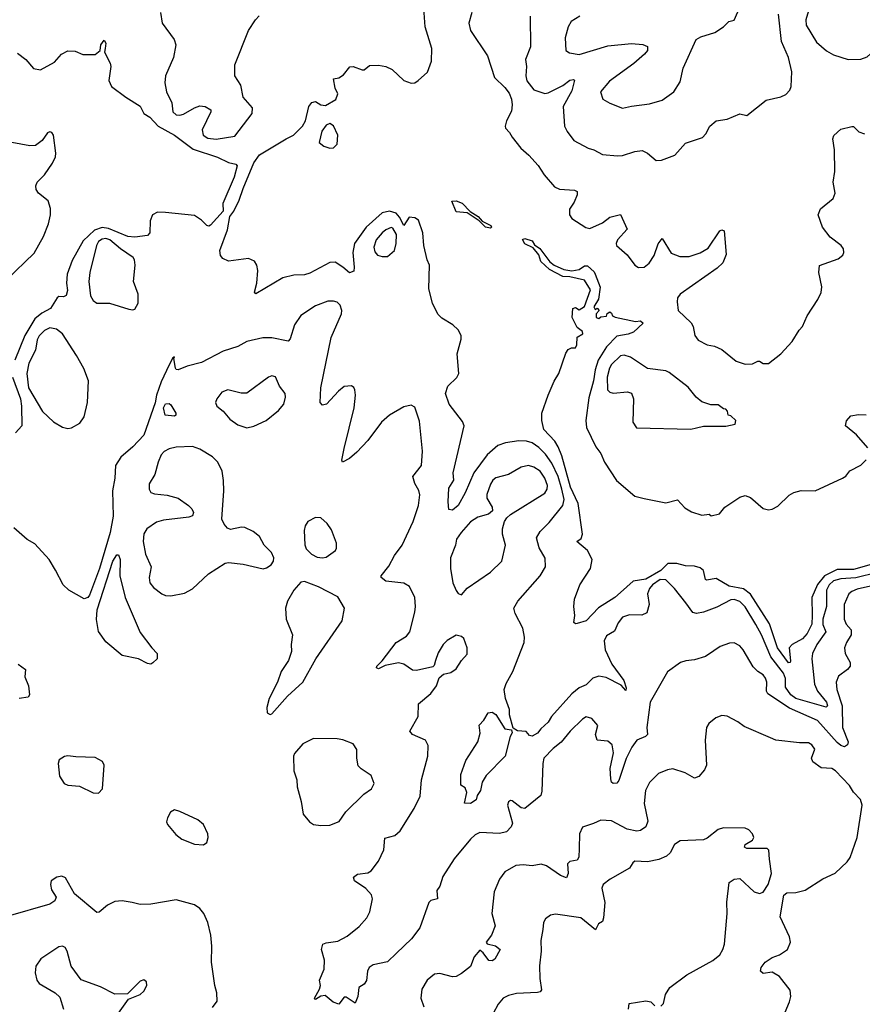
# Model space of a CAD drawing. Extents: x 1603745 to 1745082, y 385868 to 533966.
# Tile 616 of 646: x 1665898 to 1670564, y 499921 to 505375. Entities that reach past the tile are written whole.
import ezdxf

# ---------------------------------------------------------------- set-up
doc = ezdxf.new("R2010")
doc.units = 0

msp = doc.modelspace()

# ---------------------------------------------------------------- linework, layer by layer
at = {"layer": '0CON20XD'}
for points in [[(1668900.3, 502775), (1668879.9, 502845), (1668845, 502919.4), (1668809.2, 502969.2), (1668772.8, 503005), (1668735, 503031.6), (1668705, 503041.4), (1668662.6, 503042.6), (1668588, 503032), (1668545, 503016), (1668485.8, 502964.2), (1668413.5, 502865), (1668365.5, 502754.5), (1668325, 502684.4), (1668295, 502658), (1668275, 502662.5), (1668270, 502705), (1668275, 502780), (1668301.4, 502825), (1668298.2, 502865), (1668358.2, 503125), (1668350.2, 503150.2), (1668275.7, 503245), (1668256, 503305), (1668268.8, 503345), (1668317.7, 503392.3), (1668330, 503415), (1668320, 503525), (1668343.3, 503605), (1668343.3, 503625), (1668325, 503656.7), (1668296.7, 503685), (1668235, 503722.5), (1668213.8, 503743.8), (1668183.3, 503805), (1668163.3, 503885), (1668167.5, 504015), (1668154.3, 504045), (1668136, 504125), (1668130, 504195), (1668106.4, 504265), (1668085, 504278.4), (1668055, 504281.9), (1668025, 504234.2), (1668001.9, 504281.9), (1667982.6, 504302.6), (1667945, 504315.2), (1667905, 504304.4), (1667817.1, 504225), (1667752.7, 504135), (1667742.4, 504085), (1667750.9, 504005), (1667748.2, 503981.8), (1667725, 503972.5), (1667687.5, 504005), (1667645, 504031.3), (1667615, 504030), (1667505, 503970.4), (1667475, 503962.3), (1667415, 503960), (1667354.4, 503945.6), (1667205, 503856.7), (1667198.8, 503865), (1667211.9, 503915), (1667215.7, 503985), (1667210.8, 504015), (1667197.8, 504037.8), (1667165, 504051.4), (1667055, 504038.2), (1667022.6, 504052.6), (1667009.5, 504069.5), (1667006, 504096), (1667049.2, 504210.8), (1667062, 504285), (1667084.1, 504315), (1667114, 504375), (1667135, 504440.2), (1667195, 504582.8), (1667225, 504626), (1667373.6, 504715), (1667413.7, 504736.3), (1667464.8, 504785.2), (1667480, 504815), (1667498.8, 504895), (1667515, 504916.7), (1667535, 504922.5), (1667565, 504903.3), (1667590.7, 504899.3), (1667647.7, 504932.3), (1667659.5, 504965), (1667645.4, 504995), (1667635, 505047.5), (1667665, 505053.8), (1667690.5, 505069.5), (1667726.4, 505113.6), (1667745, 505116.7), (1667795, 505096.7), (1667805, 505097.5), (1667835, 505122), (1667885, 505123.1), (1667925, 505116.7), (1667959.8, 505099.8), (1668025, 505038), (1668065, 505023.8), (1668085, 505026.2), (1668105, 505037.5), (1668155.4, 505085), (1668178.5, 505145), (1668179.7, 505215), (1668143.6, 505336.4), (1668133.1, 505465)], [(1666676.7, 505415), (1666686.4, 505356.4), (1666753.3, 505265), (1666763.3, 505235), (1666750, 505165), (1666705.5, 505065), (1666701.1, 505025), (1666710, 504975), (1666740.5, 504915), (1666745.6, 504865), (1666765, 504847.5), (1666785, 504845.4), (1666805, 504851.5), (1666865, 504887.7), (1666895, 504897.8), (1666925, 504894.4), (1666955.7, 504875.7), (1666956, 504865), (1666909.1, 504765), (1666914.7, 504735), (1666939.7, 504719.7), (1666985, 504713.3), (1667090, 504730), (1667185.4, 504855), (1667187.7, 504887.7), (1667136.2, 504945), (1667121.7, 505011.7), (1667090, 505065), (1667088.8, 505125), (1667164, 505315), (1667203.3, 505375), (1667224.1, 505395.9)], [(1668401.2, 505415), (1668385.8, 505355), (1668394.3, 505315), (1668488.9, 505175), (1668527.5, 505055), (1668585, 505000), (1668608.1, 504968.1), (1668621.6, 504935), (1668624.2, 504904.2), (1668620.9, 504869.1), (1668594.2, 504815), (1668586.7, 504785), (1668587.5, 504775), (1668610.5, 504750.5), (1668624, 504725), (1668672.8, 504662.8), (1668717.1, 504625), (1668768.3, 504568.3), (1668801.4, 504515), (1668859.1, 504449.1), (1668886.1, 504436.1), (1668970.8, 504430.8), (1668984, 504424), (1668984.3, 504405), (1668968.9, 504365), (1668941.5, 504325), (1668942.5, 504295), (1668954.6, 504274.6), (1669033.6, 504223.6), (1669055, 504218.5), (1669125, 504249.6), (1669165, 504280.9), (1669225.6, 504295.6), (1669261.2, 504215), (1669208.6, 504155), (1669200, 504135), (1669203.3, 504125), (1669261.7, 504071.7), (1669304.6, 504014.6), (1669325, 504003.1), (1669355, 504004.4), (1669383.6, 504026.4), (1669410.5, 504069.5), (1669434.2, 504134.2), (1669455, 504163.8), (1669505, 504082.5), (1669554, 504064), (1669605, 504064.1), (1669666.3, 504083.7), (1669710.6, 504109.4), (1669774.2, 504205), (1669785, 504210.8), (1669798, 504205), (1669810, 504075), (1669790.9, 504029.1), (1669760.6, 503999.4), (1669555, 503855.6), (1669541.1, 503835), (1669537.8, 503812.2), (1669544.6, 503765), (1669616, 503696), (1669626.9, 503675), (1669635.8, 503625), (1669655, 503599.2), (1669705, 503574), (1669745, 503566.2), (1669785, 503548.8), (1669865, 503483.8), (1669915, 503466.2), (1669955, 503468.8), (1669985, 503483.3), (1669995, 503483.3), (1670015, 503470), (1670045, 503470), (1670112.5, 503525), (1670175, 503592.5), (1670213.9, 503656.1), (1670232.5, 503675), (1670258.8, 503735), (1670318, 503825), (1670335.7, 503864.3), (1670340, 503895), (1670322.9, 503975), (1670325.9, 504014.1), (1670429.1, 504050.9), (1670455, 504070), (1670461.2, 504085), (1670458.8, 504105), (1670446.2, 504125), (1670385, 504170), (1670343.8, 504225), (1670318.8, 504295), (1670332.3, 504327.7), (1670402.5, 504385), (1670412.5, 504415), (1670402.5, 504475), (1670411.2, 504535), (1670410, 504655), (1670401.3, 504715), (1670405.8, 504734.2), (1670445, 504768.5), (1670505, 504783.8), (1670515, 504783.3), (1670545, 504753.8), (1670575, 504742)], [(1669000, 505395), (1668951.9, 505365), (1668934.5, 505335), (1668919.1, 505275), (1668921.2, 505205), (1668941.7, 505191.7), (1668995, 505182), (1669155, 505230.3), (1669285, 505243.4), (1669348.3, 505238.3), (1669375, 505226), (1669374.2, 505205), (1669358.1, 505185), (1669298.2, 505131.8), (1669164.3, 505035), (1669114.3, 504975), (1669127.5, 504935), (1669165, 504911.9), (1669235, 504884.2), (1669285, 504895.8), (1669385, 504908.1), (1669455, 504928.6), (1669520, 504975), (1669555, 505031.2), (1669572.6, 505107.4), (1669644.5, 505265.5), (1669669.1, 505280.9), (1669746.4, 505303.6), (1669794.5, 505335.5), (1669823.8, 505365), (1669855, 505373.3), (1669875, 505419.2)], [(1670265.5, 505425), (1670251.1, 505375), (1670252.7, 505345), (1670309.9, 505249.9), (1670365, 505203.1), (1670405, 505180.5), (1670485.8, 505154.2), (1670555, 505155.7), (1670590.9, 505169.1), (1670643.4, 505216.6), (1670712, 505305), (1670740, 505365), (1670765, 505386)], [(1668724.3, 505395), (1668727.1, 505225), (1668698.6, 505155), (1668704.4, 505115), (1668700, 505065), (1668705.9, 505035.9), (1668745, 504985.7), (1668806.5, 504966.5), (1668825, 504970), (1668905, 505010), (1668945, 505040.4), (1668964.4, 505044.4), (1668969.4, 505039.4), (1668955, 504981.4), (1668907.9, 504895), (1668914.4, 504785), (1668928.6, 504755), (1668965.6, 504705.6), (1669045, 504664.3), (1669076.7, 504655), (1669125, 504627.5), (1669208.3, 504621.7), (1669235, 504622.5), (1669305, 504644.4), (1669345, 504650), (1669373.8, 504635), (1669422.5, 504595), (1669452.3, 504597.7), (1669525.5, 504624.5), (1669585, 504690.8), (1669677.9, 504722.1), (1669698.1, 504741.9), (1669719.2, 504785), (1669754.4, 504815.6), (1669815, 504824), (1669885, 504853.8), (1669925, 504843.8), (1670031.1, 504928.9), (1670112.4, 504947.6), (1670139.8, 504960.2), (1670163.1, 504985), (1670170, 505005), (1670172.9, 505087.1), (1670154.5, 505165), (1670115.5, 505255), (1670099.6, 505405)], [(1665885, 505188.8), (1665932.5, 505155), (1665973.8, 505103.8), (1666013, 505097), (1666090.5, 505139.5), (1666130, 505185), (1666165, 505203.3), (1666205, 505200), (1666247, 505183), (1666315, 505182.5), (1666343.3, 505205), (1666348, 505235), (1666365, 505262.5), (1666375.6, 505245), (1666371.2, 505215), (1666366.7, 505195), (1666398, 505135), (1666402, 505115), (1666392.3, 505037.7), (1666406.2, 505005), (1666485, 504945.8), (1666565.5, 504895.5), (1666585.8, 504855), (1666618.8, 504835), (1666664.8, 504784.8), (1666755.6, 504735), (1666858.5, 504658.5), (1666993.5, 504613.5), (1667055, 504584.3), (1667095, 504574), (1667102.5, 504565), (1667085, 504503.1), (1667023.2, 504356.8), (1667024.1, 504315), (1666955, 504236.5), (1666945, 504230.8), (1666935, 504234.2), (1666904.7, 504264.7), (1666865, 504289.6), (1666705, 504307.2), (1666661.8, 504308.2), (1666633.9, 504295), (1666619.6, 504260.4), (1666618.9, 504195), (1666605, 504180), (1666535, 504171.2), (1666496.2, 504173.8), (1666389.2, 504219.2), (1666355, 504224.5), (1666311.4, 504208.6), (1666249.9, 504150.1), (1666188.7, 504041.3), (1666160.4, 503965), (1666157.3, 503915), (1666162.2, 503875), (1666155, 503846.7), (1666140.7, 503839.3), (1666115, 503841.2), (1666105.7, 503834.3), (1666069.2, 503775), (1666020.7, 503749.3), (1665982.7, 503717.3), (1665926.2, 503625), (1665870.2, 503489.8)], [(1665825.8, 503935), (1665978.2, 504081.8), (1666029.7, 504175), (1666057.9, 504245), (1666068.7, 504295), (1666068.6, 504328.6), (1666055, 504372.5), (1666001.9, 504415), (1665989.4, 504435), (1665986.9, 504455), (1665995, 504476), (1666035, 504515.8), (1666079.8, 504580.2), (1666096.5, 504615), (1666098.8, 504635), (1666084.6, 504734.6), (1666075, 504750.6), (1666065, 504753.3), (1666052.5, 504747.5), (1666023.3, 504705), (1665985, 504678.2), (1665955, 504676.2), (1665855, 504694.2)], [(1667615, 504663.9), (1667635, 504664.4), (1667656.5, 504685), (1667658.9, 504735), (1667635, 504787.5), (1667615, 504800), (1667595, 504790), (1667571.7, 504758.3), (1667557.1, 504695), (1667582, 504675), (1667615, 504663.9)], [(1668505, 504220.8), (1668478, 504225), (1668441.7, 504261.7), (1668375.8, 504305.8), (1668315, 504311.4), (1668290.8, 504369.2), (1668315, 504371.4), (1668348.3, 504358.3), (1668392.7, 504312.7), (1668436, 504285), (1668459.5, 504259.5), (1668507.5, 504235), (1668510, 504225), (1668505, 504220.8)], [(1667905, 504062.9), (1667935, 504064), (1667973.2, 504096.8), (1667983.1, 504135), (1667983.5, 504185), (1667965, 504220.6), (1667955, 504223.1), (1667925, 504211.9), (1667905.6, 504195), (1667872.5, 504155), (1667859.4, 504115), (1667865, 504090), (1667880, 504070), (1667905, 504062.9)], [(1666525, 503767.5), (1666535, 503772.5), (1666553.3, 503805), (1666553.8, 503855), (1666527.5, 503925), (1666537.9, 504015), (1666534.5, 504044.5), (1666527.1, 504057.1), (1666455.7, 504105.7), (1666396.9, 504155), (1666375, 504162.2), (1666355, 504160), (1666335, 504145.9), (1666322.4, 504125), (1666286.2, 503975), (1666281.5, 503925), (1666290, 503845), (1666305, 503820), (1666325, 503805.7), (1666395, 503804.2), (1666501.7, 503771.7), (1666525, 503767.5)], [(1670625, 502360.4), (1670515, 502329.4), (1670425, 502328.8), (1670355, 502295.1), (1670315, 502246.6), (1670284.7, 502175), (1670285.1, 502075.1), (1670283.4, 502026.6), (1670257.4, 501975), (1670231.6, 501945), (1670175.4, 501914.6), (1670158.6, 501895), (1670165.9, 501824.1), (1670165, 501813.8), (1670155, 501812.2), (1670093.9, 501895), (1670049.5, 502029.5), (1669945, 502192.9), (1669905, 502221.8), (1669826.9, 502236.9), (1669755, 502279.3), (1669701.2, 502271.2), (1669694.7, 502275), (1669685, 502324.6), (1669665, 502338.3), (1669635, 502348.4), (1669585, 502349.3), (1669537, 502363), (1669487, 502363), (1669447.4, 502325), (1669365, 502275.7), (1669295, 502265.7), (1669225, 502202.9), (1669192.5, 502175), (1669103.1, 502116.9), (1669035, 502045.6), (1668985, 502030), (1668975, 502028.8), (1668966.1, 502036.1), (1668972, 502075), (1668966, 502125), (1668970, 502165), (1669000, 502245), (1669058.2, 502335), (1669067.3, 502385), (1669041.2, 502435), (1668983.1, 502485), (1669007.8, 502502.2), (1669015.2, 502525), (1668990, 502695), (1668947.7, 502785), (1668899.6, 502959.6), (1668880, 503010), (1668860.2, 503040.2), (1668800, 503105), (1668790, 503155), (1668790, 503195), (1668823.3, 503295), (1668856.7, 503373.3), (1668883.3, 503415), (1668921.7, 503528.3), (1668935, 503547.5), (1668953, 503557), (1668975, 503557.5), (1668983.3, 503575), (1668984.1, 503615.9), (1669016.7, 503635), (1669015, 503647.5), (1668985, 503670), (1668957.5, 503725), (1668960, 503775), (1668975, 503780), (1668995, 503767.5), (1669025, 503786.2), (1669058, 503878), (1669025, 503933.1), (1668945, 503950.8), (1668905, 503953.2), (1668831.3, 503991.3), (1668783.1, 504035), (1668772.5, 504072.5), (1668741.1, 504111.1), (1668694.2, 504134.2), (1668682.1, 504157.9), (1668695, 504162.5), (1668735, 504149.4), (1668747.8, 504127.8), (1668778.1, 504108.1), (1668832.9, 504032.9), (1668858, 504015), (1668910.9, 503990.9), (1668955, 503983.8), (1668995, 503990.9), (1669025, 504012.5), (1669042.5, 504012.5), (1669079.1, 503979.1), (1669084.4, 503965), (1669112.7, 503892.7), (1669102.5, 503827.5), (1669076.7, 503785), (1669085, 503770), (1669096.4, 503776.4), (1669107.5, 503765), (1669090, 503745), (1669090, 503725), (1669105, 503720), (1669115, 503730), (1669147, 503733), (1669151.7, 503748.3), (1669165, 503757.5), (1669175, 503750), (1669180, 503735), (1669195, 503727.5), (1669307, 503703), (1669335, 503707.5), (1669350, 503695), (1669297.5, 503645), (1669267, 503633), (1669205, 503621.2), (1669146.9, 503563.1), (1669101.7, 503488.3), (1669083.6, 503435), (1669075, 503373.8), (1669049.5, 503280.5), (1669033.1, 503155), (1669036.8, 503116.8), (1669088.3, 503008.2), (1669115, 502972.9), (1669135.6, 502925), (1669202.6, 502822.6), (1669305, 502736), (1669355, 502723.1), (1669475, 502698.6), (1669540, 502715), (1669581.7, 502671.7), (1669618.7, 502648.7), (1669675, 502631.4), (1669715, 502636.7), (1669726.4, 502626.4), (1669772.7, 502637.3), (1669803.3, 502675), (1669885, 502729.4), (1669915, 502740), (1669945, 502729.2), (1670015, 502666.9), (1670045, 502660.5), (1670065, 502663.5), (1670095, 502680.5), (1670159.1, 502740.9), (1670185, 502756.2), (1670225, 502767.1), (1670303.3, 502765), (1670454, 502835), (1670472.6, 502847.4), (1670495, 502876), (1670555, 502907.5), (1670585, 502936.2)], [(1668085, 502806.7), (1668074.2, 502845), (1668123.4, 502905), (1668128.1, 502985), (1668111, 503151), (1668085, 503228.6), (1668065, 503240.6), (1668025, 503230.5), (1667945.6, 503185), (1667902.1, 503145), (1667826.2, 503045), (1667765, 502979.5), (1667725, 502944.2), (1667685, 502923.8), (1667681.2, 502935), (1667695, 503000), (1667749.4, 503225), (1667758, 503295), (1667754.1, 503324.1), (1667747.7, 503337.7), (1667735, 503346.2), (1667695, 503344), (1667662.4, 503317.6), (1667596.7, 503245), (1667575, 503240), (1667561.2, 503255), (1667565.7, 503335), (1667622.7, 503615), (1667680.6, 503745), (1667681.8, 503765), (1667672.9, 503792.9), (1667655, 503810.5), (1667635, 503816.4), (1667604.6, 503815.4), (1667535, 503789.4), (1667453.8, 503736.2), (1667419.1, 503685), (1667395, 503606.7), (1667385, 503594), (1667295, 503613.6), (1667245, 503613.6), (1667155, 503592.2), (1667105, 503564.3), (1667025, 503538.6), (1666905, 503475.6), (1666825.9, 503455.9), (1666775, 503436.2), (1666765, 503436.7), (1666760, 503445), (1666751.7, 503498.3), (1666755, 503507.5), (1666745, 503501.2), (1666725.9, 503464.1), (1666681.3, 503368.7), (1666655.4, 503295), (1666647.9, 503252.1), (1666585.4, 503074.6), (1666525, 503009.5), (1666457.6, 502952.4), (1666428.6, 502905), (1666425.5, 502835), (1666412.2, 502765), (1666415.4, 502624.6), (1666399.4, 502535), (1666340.4, 502335), (1666285, 502187.9), (1666275, 502175.3), (1666255, 502166.9), (1666170, 502215), (1666139.5, 502245), (1666096.5, 502326.5), (1666061.8, 502385), (1665981.1, 502471.1), (1665939.2, 502495), (1665865, 502560)], [(1666165, 503111.1), (1666185, 503114.4), (1666230.2, 503139.8), (1666254.6, 503175.4), (1666273.6, 503255), (1666278.5, 503375), (1666252.7, 503442.7), (1666213.1, 503515), (1666135.4, 503635), (1666101.7, 503661.7), (1666065, 503667.8), (1666035, 503653.2), (1666005, 503624.5), (1665995, 503602), (1665984.7, 503545), (1665947.8, 503472.2), (1665937.2, 503415), (1665946.4, 503335), (1666025, 503205.5), (1666085, 503147.3), (1666135, 503117.5), (1666165, 503111.1)], [(1669615, 503106.2), (1669645, 503114), (1669685, 503124), (1669807.3, 503122.7), (1669860, 503135), (1669862.5, 503155), (1669835, 503180), (1669820, 503185), (1669817, 503207), (1669808.3, 503218.3), (1669795, 503220), (1669765, 503242.5), (1669725, 503242.5), (1669675, 503257.5), (1669643.3, 503285), (1669599.1, 503339.1), (1669495, 503420.6), (1669475, 503430), (1669375, 503442.5), (1669279.2, 503505), (1669245, 503516.7), (1669225, 503513.1), (1669175, 503464.5), (1669163.8, 503445), (1669150.5, 503395), (1669153.1, 503325), (1669165, 503311.9), (1669185, 503306.7), (1669264.2, 503314.2), (1669285.7, 503305.7), (1669295.8, 503275), (1669293.8, 503145), (1669313.9, 503113.9), (1669615, 503106.2)], [(1665857.3, 503395), (1665902, 503275), (1665908.7, 503235), (1665910, 503125), (1665875, 503087.5)], [(1667155, 503114.5), (1667195, 503123.3), (1667262, 503155), (1667330.2, 503209.8), (1667361.4, 503245), (1667370.6, 503285), (1667368.1, 503305), (1667335.8, 503345.8), (1667315, 503397.1), (1667295, 503402.5), (1667275, 503395.8), (1667155, 503307.1), (1667125, 503305.7), (1667050, 503325), (1667017.7, 503312.3), (1666988.8, 503275), (1666982, 503255), (1666990, 503235), (1667025, 503206), (1667062.4, 503162.4), (1667105, 503130.5), (1667155, 503114.5)], [(1666755, 503178.8), (1666703.3, 503185), (1666694.4, 503225), (1666705, 503246.7), (1666725, 503250), (1666735, 503242.5), (1666763.3, 503195), (1666763.3, 503185), (1666755, 503178.8)], [(1670594.1, 503004.1), (1670532, 503075), (1670470, 503125), (1670476.4, 503153.6), (1670500, 503180), (1670542.3, 503187.7), (1670585, 503186.2)], [(1666735, 502184.5), (1666811.3, 502198.7), (1666855, 502222), (1666943.8, 502305), (1667035.9, 502364.1), (1667055, 502368), (1667135, 502360), (1667245.8, 502334.2), (1667265, 502338), (1667290, 502355), (1667302.9, 502375), (1667304.4, 502395), (1667293, 502423), (1667252.5, 502465), (1667225, 502512), (1667190.7, 502540.7), (1667145, 502561.9), (1667125.8, 502564.2), (1667065, 502550.8), (1667048.3, 502558.3), (1667030.3, 502580.3), (1667017.7, 502607.7), (1667027.5, 502765), (1667027.3, 502822.7), (1667019.2, 502875), (1666994.3, 502924.3), (1666965, 502953.1), (1666895, 502996.1), (1666855, 503010.8), (1666765, 503007.5), (1666725, 502998.9), (1666697.2, 502982.8), (1666681.9, 502965), (1666664.3, 502925), (1666646.4, 502856.4), (1666614.4, 502805), (1666614.4, 502775), (1666625, 502756.2), (1666645, 502748.6), (1666715, 502741.5), (1666774.6, 502724.6), (1666832.5, 502685), (1666852, 502665), (1666860, 502645), (1666854, 502626), (1666835, 502618.6), (1666695, 502603.6), (1666655, 502592), (1666601.9, 502555), (1666585, 502526.7), (1666582.3, 502485), (1666593.9, 502415), (1666626.5, 502345), (1666615.4, 502285), (1666617.8, 502255), (1666639.1, 502229.1), (1666685, 502194.4), (1666705, 502185.6), (1666735, 502184.5)], [(1668345, 502188.8), (1668375, 502227.1), (1668505, 502315.6), (1668566.9, 502375), (1668588.6, 502465), (1668571.4, 502525), (1668571.1, 502555), (1668581.5, 502595), (1668594.7, 502615.3), (1668615.9, 502634.1), (1668805, 502752.7), (1668819.2, 502775), (1668820, 502795), (1668805, 502835.8), (1668780, 502875), (1668745, 502897.1), (1668715, 502905.5), (1668675, 502895.6), (1668605, 502855.6), (1668535, 502837.8), (1668518.6, 502825), (1668505, 502802), (1668484.6, 502745), (1668485.4, 502725), (1668514.4, 502675), (1668515.5, 502654.5), (1668494.6, 502635.4), (1668435, 502620), (1668395, 502593.5), (1668341.8, 502535), (1668317.5, 502497.5), (1668311.1, 502465), (1668282.9, 502395), (1668283.8, 502335), (1668297.1, 502255), (1668313.9, 502213.9), (1668325, 502196), (1668345, 502188.8)], [(1670675, 502252.6), (1670535, 502220.4), (1670505, 502208.6), (1670488.5, 502195), (1670463.6, 502135), (1670462.7, 502055), (1670475, 502026.9), (1670501.1, 501995), (1670502.4, 501967.6), (1670475.6, 501925), (1670465.6, 501895), (1670469.4, 501865), (1670495.7, 501815), (1670496.9, 501795), (1670482.5, 501775), (1670431.5, 501738.5), (1670418, 501705), (1670423.4, 501665), (1670451.6, 501575), (1670453.5, 501455), (1670485.4, 501375), (1670481.7, 501358.3), (1670465, 501346.9), (1670445, 501354.5), (1670425, 501372.2), (1670315, 501492.9), (1670160.9, 501560.9), (1670040.9, 501640.9), (1670032.9, 501655), (1670035.4, 501705), (1670028.2, 501728.2), (1670015.6, 501745.6), (1669984.8, 501764.8), (1669960.1, 501790.1), (1669904.4, 501885), (1669885, 501907.1), (1669855, 501922.9), (1669827.9, 501922.1), (1669776.6, 501903.4), (1669741.5, 501878.5), (1669695, 501848.1), (1669635, 501829.4), (1669585.6, 501824.4), (1669556.7, 501815), (1669485, 501763.3), (1669388.1, 501595), (1669370, 501455), (1669374, 501415), (1669363.3, 501405), (1669315.7, 501385), (1669287.1, 501345), (1669256.8, 501283.2), (1669215, 501160), (1669204.1, 501145.9), (1669185, 501143.8), (1669175, 501151.2), (1669170.4, 501170.4), (1669167.1, 501227.1), (1669185.3, 501315), (1669178.7, 501358.7), (1669155, 501378.2), (1669094.6, 501384.6), (1669085.5, 501415), (1669099.2, 501465), (1669065.7, 501505), (1669035, 501513.3), (1669015, 501500.9), (1668946.8, 501435), (1668896.8, 501373.2), (1668851.5, 501338.5), (1668800.9, 501285), (1668793.9, 501255), (1668789.1, 501100.9), (1668783, 501077), (1668695, 501006.7), (1668675, 501010), (1668625, 501048.8), (1668615, 501050), (1668605, 501042.5), (1668598.8, 501025), (1668627.5, 500925), (1668619.2, 500905), (1668593.5, 500876.5), (1668555, 500867.5), (1668445, 500873.5), (1668419.4, 500860.6), (1668393.3, 500836.7), (1668303.9, 500726.1), (1668241.7, 500628.3), (1668224.2, 500575.8), (1668207.7, 500552.3), (1668211.2, 500505), (1668174.3, 500495.7), (1668163.8, 500485), (1668113.8, 500345), (1668067, 500283), (1667983.8, 500205), (1667935, 500156.7), (1667855, 500139.2), (1667833.8, 500125), (1667824, 500105), (1667817.7, 500052.3), (1667805, 500032.5), (1667776.4, 500013.6), (1667770.8, 499965), (1667755, 499927.5), (1667705, 499960), (1667695, 499960), (1667665, 499922.5), (1667633.9, 499933.9), (1667589.3, 499969.3), (1667565, 499966.7), (1667535, 499947.5), (1667530, 499955), (1667558, 500005), (1667563.3, 500025), (1667557.5, 500055), (1667583.8, 500115), (1667585.9, 500165.9), (1667568.8, 500225), (1667576.4, 500253.6), (1667595, 500262), (1667659.4, 500270.6), (1667711.5, 500298.5), (1667777.7, 500352.3), (1667819.5, 500400.5), (1667837, 500433), (1667851.1, 500505), (1667846.8, 500526.8), (1667815, 500563.6), (1667752.5, 500605), (1667746.2, 500625), (1667768.5, 500641.5), (1667825, 500649.1), (1667845, 500660), (1667884.3, 500715), (1667913.5, 500776.5), (1667919.1, 500840.9), (1667975, 500856.1), (1668005, 500882), (1668083, 501005), (1668114.7, 501075), (1668123.1, 501165), (1668157.3, 501295), (1668160.6, 501355), (1668144.5, 501384.5), (1668073.3, 501415), (1668058.8, 501435), (1668104.3, 501515), (1668106, 501585), (1668175, 501643.3), (1668206.7, 501685), (1668220.7, 501729.3), (1668245, 501750), (1668285, 501760), (1668315, 501780), (1668343.6, 501825), (1668375, 501860), (1668376, 501896), (1668356.6, 501946.6), (1668345, 501959.2), (1668315, 501966), (1668265, 501935.7), (1668243.1, 501915), (1668215, 501868), (1668200, 501825), (1668192.6, 501797.4), (1668185, 501790), (1668095, 501770), (1668072.4, 501772.4), (1668025.4, 501805.4), (1667995, 501812.9), (1667921.4, 501798.6), (1667885, 501780), (1667874, 501785), (1667876.2, 501795), (1667905.6, 501824.4), (1667982, 501925), (1668039.1, 501960.9), (1668058.8, 501985), (1668085, 502092.5), (1668089.2, 502125), (1668085.3, 502175), (1668056.3, 502236.3), (1668025, 502253.2), (1667925, 502264.6), (1667898.6, 502285), (1667899.2, 502295), (1667942.4, 502347.6), (1667973.5, 502406.5), (1668015, 502464.2), (1668077.2, 502595), (1668105.3, 502685), (1668113.1, 502743.1), (1668108, 502768), (1668085, 502806.7)], [(1670647.2, 502312.8), (1670527, 502283), (1670445, 502277.7), (1670405, 502267.2), (1670380, 502245), (1670366.2, 502215), (1670365.3, 502125.3), (1670345.5, 502054.5), (1670345.2, 502025), (1670362, 501985), (1670312.5, 501915), (1670288.2, 501865), (1670283.6, 501835), (1670298.6, 501695), (1670314.8, 501655), (1670365.2, 501595), (1670370.7, 501575), (1670363.6, 501566.4), (1670195, 501616), (1670168.8, 501635), (1670137.7, 501677.7), (1670138, 501725), (1670127.3, 501755), (1670057.3, 501845), (1670005, 501968.2), (1669974.2, 502025), (1669915, 502123.3), (1669885, 502151.5), (1669855, 502162.7), (1669835, 502161.5), (1669758.6, 502121.4), (1669685, 502093.3), (1669645, 502085.8), (1669625, 502091.2), (1669585.7, 502145), (1669524.4, 502225), (1669475, 502272.7), (1669445, 502273.4), (1669401.4, 502245), (1669385.3, 502225), (1669374.1, 502195), (1669383.6, 502135), (1669371.2, 502088.8), (1669342.5, 502077.5), (1669275, 502077.7), (1669235, 502065.4), (1669211.8, 502035), (1669191.8, 501988.2), (1669147.4, 501962.6), (1669134.5, 501935), (1669139.1, 501885), (1669176.4, 501805), (1669243.1, 501715), (1669256.9, 501675), (1669255, 501660), (1669228.8, 501688.8), (1669145, 501732.3), (1669105, 501738), (1669071.9, 501728.1), (1669035, 501691.4), (1668995, 501674.4), (1668955, 501641.2), (1668843.4, 501515), (1668825, 501483.8), (1668783.2, 501446.8), (1668765, 501422.8), (1668735, 501406.8), (1668720.2, 501410.2), (1668701.9, 501431.9), (1668655, 501436.8), (1668631.3, 501451.3), (1668610.9, 501525), (1668609.5, 501555), (1668587.7, 501615), (1668580, 501665), (1668590.9, 501699.1), (1668629.4, 501765), (1668691.5, 501925), (1668693.5, 501955), (1668684.5, 502005), (1668641.1, 502085), (1668634.4, 502115), (1668657.1, 502155), (1668780, 502295), (1668809.2, 502345), (1668807, 502393), (1668775, 502450), (1668758.9, 502505), (1668780.6, 502539.4), (1668830.4, 502589.6), (1668906.2, 502683.8), (1668913.2, 502716.8), (1668900.3, 502775)], [(1667575, 502394.2), (1667595, 502398), (1667647.5, 502435), (1667653, 502447), (1667652, 502475), (1667625, 502550), (1667600.8, 502585), (1667565.6, 502615.6), (1667535, 502617.1), (1667493.8, 502595), (1667478.6, 502571.4), (1667473.1, 502545), (1667477, 502467), (1667484.5, 502444.5), (1667514.4, 502414.4), (1667545, 502398), (1667575, 502394.2)], [(1666624.2, 501805.8), (1666605, 501808.1), (1666555, 501835.6), (1666465, 501853.8), (1666375, 501929.2), (1666335, 501986.2), (1666323.3, 502053.3), (1666326.3, 502106.3), (1666412.8, 502375), (1666435, 502410.6), (1666445, 502410.8), (1666454.1, 502385), (1666451.9, 502295), (1666481.9, 502175), (1666565, 501980), (1666628.8, 501895), (1666658.8, 501865), (1666660, 501835), (1666635, 501812), (1666624.2, 501805.8)], [(1667285, 501526.7), (1667295, 501530), (1667381.3, 501628.7), (1667465.8, 501705), (1667537.1, 501835), (1667684.4, 502045), (1667696, 502115), (1667658.8, 502178.8), (1667553, 502233), (1667475, 502264), (1667455, 502258.8), (1667416.2, 502215), (1667380, 502155), (1667370, 502115), (1667374, 502055), (1667407.7, 501967.7), (1667401.2, 501915), (1667403.8, 501875), (1667386.2, 501825), (1667346.2, 501765), (1667326, 501705), (1667280, 501615), (1667266, 501565), (1667267.5, 501535), (1667285, 501526.7)], [(1665890, 501805), (1665930, 501775), (1665926.2, 501735), (1665947.5, 501685), (1665952.5, 501635), (1665945, 501623.3), (1665895, 501616)], [(1668395, 501032.9), (1668360, 501035), (1668373.3, 501095), (1668365, 501120), (1668340, 501135), (1668341.2, 501195), (1668368.8, 501271.2), (1668434.2, 501375), (1668447, 501423), (1668443, 501467), (1668468.8, 501495), (1668491.2, 501535), (1668515, 501540), (1668535, 501525.7), (1668585, 501447.5), (1668621.4, 501441.4), (1668624.4, 501425), (1668613.2, 501405), (1668586.7, 501295), (1668480.8, 501189.2), (1668458.2, 501151.8), (1668449.5, 501105), (1668431.9, 501078.1), (1668425.3, 501054.7), (1668395, 501032.9)], [(1670126.5, 499855), (1670161.1, 499935), (1670167.8, 499965), (1670165, 500000), (1670104.6, 500074.6), (1670065, 500098.6), (1670015, 500091.9), (1670000.8, 500105), (1670004.3, 500125), (1670026.2, 500155), (1670065, 500180.6), (1670104.6, 500195.4), (1670148.6, 500225), (1670165.6, 500265), (1670160, 500295), (1670108.2, 500405), (1670128.8, 500525), (1670145, 500537.8), (1670195, 500540.6), (1670246.5, 500553.5), (1670345, 500616.2), (1670413, 500647), (1670479.1, 500710.9), (1670496.2, 500735), (1670535.7, 500844.3), (1670563.3, 501025), (1670552.9, 501055), (1670515.4, 501095.4), (1670493, 501133), (1670414.7, 501214.7), (1670395, 501227.5), (1670335, 501231.5), (1670290, 501265), (1670283.1, 501285), (1670300, 501335), (1670285, 501359.2), (1670265, 501369.4), (1670215, 501369.1), (1670085, 501384.5), (1670055, 501396.7), (1669909.7, 501459.7), (1669875, 501486), (1669815, 501518), (1669785, 501521.2), (1669751.7, 501508.3), (1669713, 501477), (1669700, 501455), (1669694.2, 501385), (1669701.2, 501245), (1669690.5, 501219.5), (1669657.6, 501182.4), (1669635, 501174.2), (1669583.6, 501203.6), (1669515, 501225.5), (1669485, 501220.6), (1669435, 501199.2), (1669385, 501150), (1669363.1, 501105), (1669356.4, 501033.6), (1669375.8, 500935), (1669365.1, 500904.9), (1669335, 500884.2), (1669315, 500880.6), (1669262.1, 500892.1), (1669175, 500937.3), (1669115, 500942), (1669075, 500922), (1669015, 500903.3), (1668997.1, 500865), (1668996.2, 500783.8), (1668994.4, 500735.6), (1668985, 500718.8), (1668945, 500712), (1668931.2, 500698.8), (1668934.5, 500645), (1668925, 500622.5), (1668892, 500635), (1668815, 500688.9), (1668785, 500696.7), (1668735, 500688.5), (1668685, 500693.1), (1668645, 500689.4), (1668584.4, 500655.6), (1668554, 500615), (1668525.8, 500545), (1668511.9, 500425), (1668530.6, 500355), (1668511.2, 500305), (1668480.9, 500265), (1668486.4, 500256.4), (1668533.3, 500245), (1668557.8, 500225), (1668528.2, 500171.8), (1668515, 500161.5), (1668495, 500164.6), (1668465, 500205.7), (1668445, 500220.2), (1668414.1, 500185), (1668395, 500131.2), (1668345, 500092), (1668315, 500076), (1668295, 500074.2), (1668225, 500092.2), (1668195, 500087.3), (1668154.2, 500055.8), (1668125.4, 500005), (1668118.5, 499955), (1668135, 499908.1)], [(1667565, 500911.2), (1667615, 500914.2), (1667666.7, 500933.3), (1667703.1, 500986.9), (1667804, 501085), (1667845.5, 501114.5), (1667860, 501145), (1667845, 501188.8), (1667788.8, 501225), (1667772.5, 501242.5), (1667764.5, 501284.5), (1667765, 501332.5), (1667744.3, 501364.3), (1667687, 501387), (1667655, 501392.5), (1667525, 501394), (1667465.9, 501364.1), (1667419.3, 501310.7), (1667413.3, 501295), (1667416, 501215), (1667432, 501165), (1667433.8, 501125), (1667456.2, 501045), (1667466.7, 500975), (1667502.3, 500932.3), (1667525, 500916.7), (1667565, 500911.2)], [(1666335, 501091.2), (1666356.7, 501115), (1666366, 501245), (1666355.8, 501265.8), (1666315, 501288.6), (1666208.8, 501291.2), (1666165, 501298.1), (1666145.7, 501294.3), (1666116.7, 501275), (1666111.2, 501255), (1666118.8, 501185), (1666144.4, 501144.4), (1666165, 501135.8), (1666229.7, 501129.7), (1666305, 501092), (1666335, 501091.2)], [(1666915, 500803.8), (1666935, 500817.5), (1666942, 500845), (1666940, 500865), (1666915, 500916.7), (1666885, 500943.3), (1666785, 500990), (1666755, 500997.5), (1666733.6, 500986.4), (1666716.7, 500955), (1666711.7, 500931.7), (1666716.4, 500916.4), (1666762.3, 500862.3), (1666795, 500836.7), (1666865, 500808.8), (1666915, 500803.8)], [(1670050.4, 500725), (1670045.5, 500775), (1670036, 500785), (1669924.3, 500784.3), (1669911.2, 500791.2), (1669915, 500806.7), (1669955, 500831.2), (1669963.3, 500845), (1669956.4, 500866.4), (1669935, 500887.5), (1669915, 500896.7), (1669795, 500898.8), (1669765, 500888.8), (1669705, 500840.8), (1669685, 500832.5), (1669555, 500827.5), (1669523.8, 500806.2), (1669499.5, 500760.5), (1669478.8, 500741.2), (1669437.1, 500722.9), (1669375, 500710), (1669305, 500713.3), (1669292.5, 500705), (1669273.8, 500675), (1669166.9, 500615), (1669128.8, 500585), (1669120.9, 500565), (1669137.5, 500485), (1669130, 500400), (1669125, 500380), (1669103.2, 500366.8), (1669086, 500334), (1669005, 500400), (1668865, 500420), (1668837.5, 500415), (1668810, 500395), (1668798.8, 500375), (1668794, 500335), (1668784.4, 500275), (1668785.7, 500215.7), (1668776.9, 500135), (1668777.5, 500065), (1668787.7, 500002.3), (1668779.2, 499990.8), (1668765, 499986), (1668648.3, 499981.7), (1668605, 499970.6), (1668575.5, 499954.5), (1668547.4, 499922.6), (1668519.8, 499870.2)], [(1669448.3, 499911.7), (1669463.6, 499926.4), (1669474.3, 499975), (1669498.5, 500015), (1669592.5, 500085), (1669735.9, 500164.1), (1669774.2, 500195), (1669791.9, 500225), (1669800, 500255), (1669815.3, 500425), (1669813.3, 500486.7), (1669826, 500595), (1669853.3, 500615), (1669885, 500617.8), (1669965, 500544.3), (1669995, 500534.4), (1670015, 500542.5), (1670041.9, 500585), (1670061.1, 500645), (1670050.4, 500725)], [(1666965, 499903.3), (1666991.7, 499938.3), (1666990, 499985), (1666978.8, 500025), (1666960.8, 500155), (1666962.7, 500242.7), (1666956, 500305), (1666940, 500375), (1666918, 500425), (1666895, 500451.2), (1666865, 500472), (1666765, 500499.2), (1666625, 500476), (1666565, 500473.8), (1666520, 500485), (1666465, 500494), (1666425, 500490), (1666385, 500471.2), (1666338.7, 500431.3), (1666325, 500429.2), (1666202.3, 500532.3), (1666151.2, 500621.2), (1666130.5, 500630.5), (1666104.3, 500625.7), (1666072, 500605), (1666068, 500585), (1666074, 500555), (1666100, 500515), (1666092.5, 500495), (1666064.2, 500475.8), (1665835, 500408.8)], [(1666435, 499860), (1666500.7, 499949.3), (1666565, 499976.2), (1666585, 499993.8), (1666601.2, 500025), (1666600, 500045), (1666585, 500056.7), (1666565, 500050), (1666495, 499980), (1666425, 499976.7), (1666345, 500018.1), (1666237.6, 500057.6), (1666183.2, 500133.2), (1666161.2, 500215), (1666150, 500235), (1666135, 500243.3), (1666115, 500238.8), (1666015, 500173.8), (1665987.9, 500132.1), (1665983.1, 500095), (1665992.5, 500055), (1666005.8, 500035.8), (1666094.1, 499984.1), (1666120.5, 499960.5), (1666140, 499895)], [(1669269.1, 499895), (1669272.5, 499925), (1669365, 499940.6), (1669392.5, 499935), (1669415, 499912.5)]]:
    msp.add_lwpolyline(points, dxfattribs=at)

doc.saveas('drawing.dxf')
